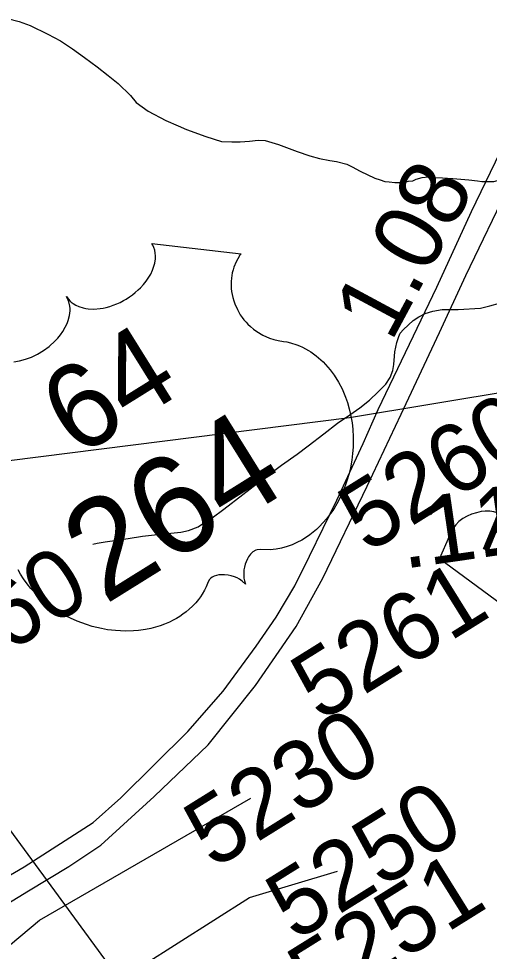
# Model space of a CAD drawing. Extents: x 2001466 to 31450019, y -30647475 to 847247.
# Drawn here: x 2162646 to 2164368, y 735693 to 739106 of the extents above; entities that cross this region are included whole.
import ezdxf

# ---------------------------------------------------------------- set-up
doc = ezdxf.new("R2010")
doc.units = 0
for name, color, linetype in [('Exist Hydrographic Misc Water Feature', 7, 'Continuous'), ('Exist Road Primary US Divided Attributed', 7, 'Continuous'), ('Exist Road Primary US Mileage Hundredths English Label', 7, 'Continuous'), ('Exist Road Primary US Shield CELL', 7, 'Continuous'), ('Exist Road Primary US Shield Number Label', 7, 'Continuous'), ('Exist Road Secondary Mileage Hundredths English Label', 7, 'Continuous'), ('Exist Road Secondary Type 51 Attributed', 7, 'Continuous'), ('Exist Road Secondary Type 51 Label', 7, 'Continuous'), ('Exist Road Secondary Type 51 Number Label', 7, 'Continuous'), ('Exist Utilities Electrical Transmission Line', 7, 'Continuous')]:
    doc.layers.add(name, color=color, linetype=linetype)

msp = doc.modelspace()

# ---------------------------------------------------------------- linework, layer by layer
at = {"layer": 'Exist Hydrographic Misc Water Feature'}
for points in [[(2162604.6, 739106.4), (2162648.4, 739096.6), (2162688.6, 739081.2), (2162752.6, 739049.2), (2162798.9, 739025.5), (2162842.8, 738995.8), (2162887.1, 738963.9), (2162933.5, 738930.6), (2162973.7, 738898.5), (2163009.9, 738868.7), (2163055.9, 738825.3), (2163076.2, 738799.5), (2163120.1, 738767.6), (2163184.6, 738734), (2163230.2, 738714.1), (2163260.5, 738700.2), (2163330.6, 738674.6), (2163388.5, 738656.9), (2163426.6, 738655.2), (2163456.8, 738655.5), (2163490.6, 738657.7), (2163522.4, 738661.8), (2163548.4, 738659.9), (2163596.6, 738646.1), (2163664.7, 738620.8), (2163711, 738604.9), (2163746.7, 738595), (2163784.8, 738587.2), (2163809, 738583.6), (2163847.4, 738573.8), (2163866.9, 738563.9), (2163895.2, 738547.8), (2163949.3, 738522.2), (2163969.4, 738516.3), (2163985.6, 738510.7), (2164001.4, 738508.7), (2164023.1, 738506.6), (2164055.5, 738507), (2164073.1, 738511.2), (2164089.1, 738513.2), (2164101.2, 738519.1), (2164123.2, 738525.2), (2164145.1, 738527.5), (2164163.2, 738525.6), (2164197.2, 738523.7), (2164235.1, 738522), (2164293.4, 738516)], [(2164293.4, 738516), (2164324.9, 738512.5), (2164341.1, 738510.4), (2164359, 738510.6), (2164385, 738510.7), (2164415.4, 738519.1), (2164437.3, 738523.1), (2164469.1, 738521.1), (2164515, 738513.3), (2164547, 738503.6), (2164569.6, 738495.8), (2164593.4, 738486.1), (2164619.6, 738472), (2164625.1, 738470.3)], [(2164335.8, 738046.8), (2164369.9, 738055), (2164405.5, 738065), (2164447.6, 738077.3), (2164487.3, 738089.6), (2164529.4, 738103.9), (2164561.2, 738114.1), (2164607.1, 738132.3), (2164631.3, 738141.6)], [(2162917.1, 737182.7), (2162932.8, 737186.8), (2162963, 737191.2), (2163007.1, 737197.5), (2163047.1, 737203.6), (2163099.1, 737212), (2163143, 737217.9), (2163239.2, 737226.5), (2163267.1, 737232.8), (2163302.6, 737246.9), (2163318.5, 737257.1), (2163354.6, 737279.2), (2163396.5, 737311.4), (2163535.9, 737418.1), (2163607.5, 737472.6), (2163665.1, 737513), (2163704.9, 737543), (2163762.5, 737587.5), (2163812.3, 737625.8), (2163858, 737656.2), (2163894.3, 737682.4), (2163929.6, 737710.7), (2163961.4, 737740.7), (2163989.5, 737768.9), (2164005.5, 737792.9), (2164015.3, 737819), (2164019.2, 737840.7), (2164020.9, 737870.9), (2164022.7, 737886.8), (2164030.5, 737920.9), (2164036.8, 737943.1), (2164042.6, 737954.8), (2164054.3, 737969.3), (2164090.2, 738001.2), (2164110.1, 738015.6), (2164134, 738027.4), (2164161.9, 738035.8), (2164196, 738042), (2164228, 738042), (2164253.8, 738042.1), (2164335.8, 738046.8)]]:
    msp.add_lwpolyline(points, dxfattribs=at)
at = {"layer": 'Exist Road Primary US Divided Attributed'}
for points in [[(2160134.4, 735099.7), (2160763.4, 735279.5), (2161308.5, 735428.1), (2161734.7, 735547), (2162096.3, 735644.5), (2162238.9, 735693.6), (2162361.9, 735742.8), (2162529.1, 735821.5), (2162681.6, 735914.9), (2162829.1, 736003.3), (2162947.2, 736082), (2163141.6, 736259.3), (2163339.6, 736449), (2163513.3, 736666.3), (2163662, 736882), (2163759.2, 737059), (2163921.1, 737394.9), (2164045.5, 737659), (2164186.7, 737957.7), (2164282.1, 738166.5), (2164444.1, 738503.3), (2164505, 738638.5), (2164529.3, 738688.5)], [(2161794, 735640.9), (2162036.8, 735712.4), (2162150.5, 735750.3), (2162223.7, 735775.6), (2162289.4, 735803.3), (2162408.1, 735858.9), (2162494, 735901.8), (2162665.8, 736002.8), (2162918.4, 736164.4), (2163019.4, 736255.2), (2163265.1, 736497.1), (2163395, 736645.1), (2163515.2, 736809.9), (2163588.4, 736915.6), (2163656.6, 737030.9), (2163710.2, 737138.9), (2163810.3, 737344.1), (2163906.6, 737551), (2163962, 737675.4), (2164176.7, 738123.8), (2164302.7, 738400.1), (2164408.7, 738617.7), (2164445.1, 738693.6)]]:
    msp.add_lwpolyline(points, dxfattribs=at)
at = {"layer": 'Exist Road Primary US Shield CELL'}
msp.add_lwpolyline([(2162627.8, 737850.3), (2162649.1, 737853.7), (2162671.3, 737860), (2162692.9, 737868.1), (2162715.4, 737878.9), (2162736.4, 737891.4), (2162757.8, 737907.1), (2162779.5, 737927.2), (2162789.2, 737937.4), (2162799.2, 737949.7), (2162808, 737962), (2162816.7, 737977.1), (2162823, 737990.3), (2162827.4, 738001.3), (2162832.1, 738019.6), (2162834.2, 738036.9), (2162834.1, 738045.7), (2162833.6, 738054), (2162829.9, 738070), (2162827.6, 738076.6), (2162821, 738089.3), (2162828.1, 738079.6), (2162833, 738073.9), (2162838.6, 738068.8), (2162845.3, 738063.8), (2162855.7, 738057.4), (2162865.7, 738052.9), (2162882.5, 738047.5), (2162892.1, 738045.6), (2162900.5, 738044.5), (2162921.7, 738043.5), (2162944.5, 738045.6), (2162955.3, 738047.1), (2162966, 738049.5), (2162979.2, 738053), (2162992.3, 738057.5), (2163004.9, 738062.6), (2163017.6, 738068.2), (2163030, 738074.6), (2163039.8, 738080.4), (2163051.6, 738087.9), (2163062.1, 738095.4), (2163072.6, 738103.7), (2163083.7, 738113.5), (2163092.2, 738121.8), (2163103.2, 738133.5), (2163112.4, 738145.1), (2163120, 738156.2), (2163129.2, 738171.7), (2163135.9, 738185.4), (2163139.8, 738196.8), (2163143.9, 738211.5), (2163146.4, 738227.6), (2163147, 738238.5), (2163145.8, 738248.7), (2163144.2, 738259.1), (2163140.8, 738269.2), (2163137.1, 738277.5), (2163133.3, 738284.1), (2163459.9, 738246.1), (2163456, 738241), (2163447.7, 738227.8), (2163441.8, 738216.4), (2163433.3, 738196.4), (2163430.5, 738186.6), (2163427.8, 738176.5), (2163425.9, 738166.4), (2163424.5, 738157.1), (2163423.6, 738144.4), (2163423.4, 738132.1), (2163423.9, 738118.9), (2163425.1, 738108), (2163429.3, 738086.3), (2163433, 738073.2), (2163436.8, 738062.5), (2163446.3, 738041.4), (2163451.5, 738031.7), (2163457.2, 738022.6), (2163463.7, 738013.2), (2163470.4, 738004.5), (2163478.1, 737995.9), (2163485, 737988.3), (2163494.2, 737979.6), (2163505.6, 737969.8), (2163517.7, 737961.1), (2163539.5, 737948.3), (2163564.4, 737937), (2163580.3, 737931.8), (2163595.1, 737928.2), (2163615.6, 737925.2), (2163626.9, 737923.3), (2163640.5, 737920.1), (2163664.1, 737912.8), (2163674.3, 737908.8), (2163685.1, 737903.9), (2163695.6, 737898.4), (2163706.6, 737892.4), (2163715.8, 737886.8), (2163735.1, 737872.9), (2163752, 737858.2), (2163760.6, 737850.2), (2163778, 737831.4), (2163786.1, 737821.7), (2163800.8, 737801.9), (2163816.6, 737776.6), (2163829.6, 737751.4), (2163842.5, 737720.6), (2163849.2, 737701.5), (2163855.6, 737678.5), (2163860.6, 737658.1), (2163866.1, 737627), (2163868.6, 737603.5), (2163870.3, 737575.2), (2163870.3, 737557.5), (2163869.7, 737538.1), (2163868, 737515.2), (2163865.1, 737490.1), (2163860, 737462.4), (2163855.1, 737441.3), (2163847.5, 737415.4), (2163842.5, 737400.5), (2163834.7, 737380.2), (2163823, 737354.3), (2163810.3, 737330.5), (2163798.8, 737311.3), (2163787.8, 737295.5), (2163773.1, 737276.1), (2163746.4, 737247.2), (2163736.2, 737237.4), (2163723.5, 737226.7), (2163711.3, 737217.3), (2163699.2, 737208.6), (2163682.1, 737198), (2163664.4, 737188.8), (2163647, 737181.1), (2163628.2, 737174.3), (2163607.6, 737168.6), (2163587.9, 737164.9), (2163567, 737162.9), (2163529.4, 737163.1), (2163519.1, 737162.3), (2163514, 737160.8), (2163503.2, 737154.8), (2163494.7, 737146.6), (2163487.1, 737136.3), (2163483.1, 737129.3), (2163478.3, 737119), (2163475.2, 737110.3), (2163472.1, 737098.5), (2163470.6, 737089.4), (2163469.6, 737082.3), (2163469.5, 737065.5), (2163470.3, 737058.2), (2163472, 737049.1), (2163476.3, 737036.7), (2163464.3, 737048.2), (2163454.7, 737054.7), (2163445.3, 737059.6), (2163436.2, 737063.4), (2163423.1, 737067.5), (2163412.2, 737069.8), (2163399.7, 737071.3), (2163387.7, 737071.2), (2163378.4, 737070.4), (2163370.4, 737068.8), (2163361.4, 737065.9), (2163354.6, 737062.4), (2163349.4, 737059), (2163343.1, 737052.8), (2163337.7, 737039.5), (2163332.4, 737027.2), (2163326.1, 737014.6), (2163318, 737000.6), (2163311.7, 736990.9), (2163303.7, 736980.2), (2163293.9, 736968.3), (2163282.6, 736956.5), (2163270.5, 736945.2), (2163259.6, 736935.7), (2163247.3, 736926.5), (2163235.8, 736918.8), (2163223.5, 736911.3), (2163211.5, 736905), (2163197.5, 736897.9), (2163179.4, 736890.1), (2163163.8, 736884.7), (2163147, 736879.5), (2163129.3, 736874.9), (2163109.6, 736871.1), (2163084.4, 736867.4), (2163066.2, 736865.9), (2163036.6, 736864.8), (2163000.1, 736866.6), (2162971.1, 736870.2), (2162949, 736874.2), (2162915.1, 736882.4), (2162894.3, 736888.6), (2162859.7, 736901.5), (2162836.3, 736911.8), (2162820.2, 736920), (2162795.4, 736933.9), (2162780.7, 736943.2), (2162760.4, 736957.4), (2162742.9, 736971.1), (2162727, 736984.5), (2162717.5, 736993.4), (2162701.7, 737009.5), (2162690.9, 737021.2), (2162677.1, 737037.9), (2162663.8, 737056.3), (2162652.5, 737073.8), (2162643.8, 737088.8)], dxfattribs=at)
at = {"layer": 'Exist Road Secondary Type 51 Attributed'}
for points in [[(2164610.5, 737153.6), (2164517.5, 737221.7), (2164462.8, 737261.7), (2164442.5, 737276), (2164428.8, 737285.9), (2164414, 737292.6), (2164400.5, 737297.1), (2164385.2, 737301.6), (2164370, 737303.8), (2164353.8, 737303.8), (2164339, 737302.5), (2164321, 737298.4), (2164303.5, 737293.1), (2164287.8, 737285.9), (2164271.5, 737276.9), (2164256.8, 737265.7), (2164246, 737254.4), (2164238.5, 737244.1), (2164229.8, 737229.8), (2164221.2, 737211.6), (2164186.5, 737130.4)], [(2164186.5, 737130.4), (2164685.8, 736762.4), (2164714.5, 736742), (2164741.5, 736718.6), (2164765, 736693.8), (2164783, 736670.4), (2164797.5, 736646.2), (2164814, 736616.1), (2164878, 736490.9), (2164989.8, 736277.5)]]:
    msp.add_lwpolyline(points, dxfattribs=at)
at = {"layer": 'Exist Road Secondary Type 51 Number Label'}
for points in [[(2162266.2, 735424.8), (2162722, 735806.9), (2163495.6, 736253.6)], [(2162708.2, 735392.5), (2163491, 735889.8), (2163813.3, 735986.5)]]:
    msp.add_lwpolyline(points, dxfattribs=at)
at = {"layer": 'Exist Utilities Electrical Transmission Line'}
for p, q in [((2162247.1, 736635.7), (2162777, 735914.1)), ((2162777, 735914.1), (2163326.5, 735165.9))]:
    msp.add_line(p, q, dxfattribs=at)
msp.add_lwpolyline([(2165377.7, 737897.9), (2163856.9, 737645.4), (2162262.9, 737444.7)], dxfattribs=at)

# ---------------------------------------------------------------- texts
at = {"layer": 'Exist Road Primary US Mileage Hundredths English Label'}
msp.add_text('1.08', height=250, rotation=61.725, dxfattribs=at).set_placement((2164008.7, 737918.6))
at = {"layer": 'Exist Road Primary US Shield Number Label'}
for s, height, p in [('64', 310, (2162859.6, 737496.9)), ('264', 360, (2162961, 736959.6))]:
    msp.add_text(s, height=height, rotation=31.918, dxfattribs=at).set_placement(p)
at = {"layer": 'Exist Road Secondary Mileage Hundredths English Label'}
msp.add_text('.11', height=250, rotation=8.1681, dxfattribs=at).set_placement((2164055.4, 737092.7))
at = {"layer": 'Exist Road Secondary Type 51 Label'}
msp.add_text('Presentation', height=190, rotation=337.5626, dxfattribs=at).set_placement((2164324.9, 737173.6))
at = {"layer": 'Exist Road Secondary Type 51 Number Label'}
for s, p in [('5260', (2163922, 737146.7)), ('4160', (2162290, 736585.8)), ('5261', (2163749.5, 736529.9)), ('5230', (2163358, 735990.9)), ('5250', (2163657.7, 735726.6)), ('5251', (2163738.1, 735464))]:
    msp.add_text(s, height=250, rotation=31.918, dxfattribs=at).set_placement(p)

doc.saveas('drawing.dxf')
